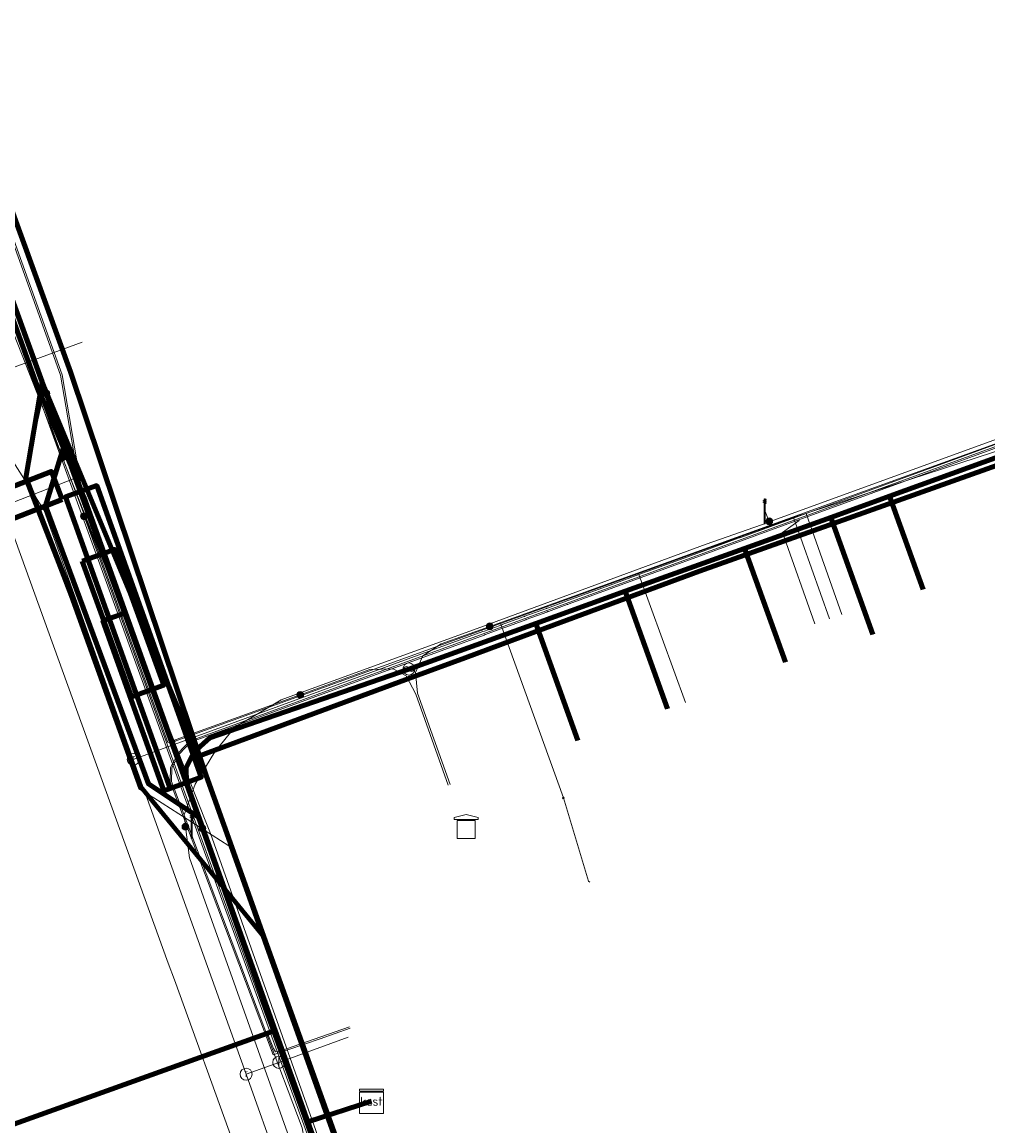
# Model space of a CAD drawing. Extents: x 152558 to 154479, y 462974 to 463683.
# Tile 557 of 638: x 154158 to 154190, y 463421 to 463457. Entities that reach past the tile are written whole.
import ezdxf
from ezdxf.enums import TextEntityAlignment as Align
from ezdxf.lldxf.tags import DXFTag

# ---------------------------------------------------------------- set-up
doc = ezdxf.new("R2010")
doc.units = 0
doc.header["$LTSCALE"] = 0.2
doc.layers.get('0').update_dxf_attribs({"linetype": 'CONTINUOUS'})
for name, color, linetype, lineweight in [('B-RO-KL-DATA_COAXIAAL_17_ZIGGO BV-G', 90, 'KL-DATA-N', 18), ('B-RO-KL-DATA_COAXIAAL_7_ZIGGO BV-G', 90, 'KL-DATA-N', 18), ('B-RO-KL-DATA_DUCT_ZIGGO BV-G', 90, 'CONTINUOUS', 100), ('B-RO-KL-DATA_HULPSTUK_KPN BV-S', 90, 'CONTINUOUS', 25), ('B-RO-KL-DATA_HULPSTUK_REGGEFIBER OPERATOR BV-S', 90, 'CONTINUOUS', 25), ('B-RO-KL-DATA_HULPSTUK_ZIGGO BV-S', 90, 'CONTINUOUS', 25), ('B-RO-KL-DATA_KABELBED_KPN BV-G', 90, 'CONTINUOUS', 100), ('B-RO-KL-DATA_KABELBED_ZIGGO BV-G', 90, 'CONTINUOUS', 100), ('B-RO-KL-DATA_MANTELBUIS_110_ZIGGO BV-G', 90, 'CONTINUOUS', 100), ('B-RO-KL-DATA_MANTELBUIS_PVC_2_KPN BV-G', 90, 'CONTINUOUS', 100), ('B-RO-KL-DATA_REGGEFIBER OPERATOR BV-G', 90, 'KL-DATA-N', 18), ('B-RO-KL-DATA_T MOBILE NETHERLANDS BV-G', 90, 'KL-DATA-N', 18), ('B-RO-KL-ET_LS_230 V_GEMEENTE AMERSFOORT-G', 190, 'KL-LS-N', 18), ('B-RO-KL-ET_LS_400 V_STEDIN NETBEHEER BV-G', 190, 'KL-LS-N', 18), ('B-RO-KL-ET_LS_GEMEENTE AMERSFOORT-S', 190, 'CONTINUOUS', 25), ('B-RO-KL-ET_LS_HULPSTUK_GEMEENTE AMERSFOORT-S', 190, 'CONTINUOUS', 25), ('B-RO-KL-ET_LS_HULPSTUK_STEDIN NETBEHEER BV-S', 190, 'CONTINUOUS', 25), ('B-RO-KL-ET_LS_MANTELBUIS_PVC_125_STEDIN NETBEHEER BV-G', 190, 'CONTINUOUS', 100), ('B-RO-KL-ET_MS_10 KV_STEDIN NETBEHEER BV-G', 130, 'KL-MS-N', 18), ('B-RO-KL-ET_MS_HULPSTUK_STEDIN NETBEHEER BV-S', 130, 'CONTINUOUS', 25), ('B-RO-KL-ET_MS_MANTELBUIS_PVC_125_STEDIN NETBEHEER BV-G', 130, 'CONTINUOUS', 100), ('B-RO-KL-GAS_LD_HULPSTUK_STEDIN NETBEHEER BV-S', 50, 'CONTINUOUS', 25), ('B-RO-KL-GAS_LD_PE_110_0.1 BAR_STEDIN NETBEHEER BV-G', 50, 'KL-GAS-LD-N', 18), ('B-RO-KL-GAS_LD_PE_32_0.1 BAR_STEDIN NETBEHEER BV-G', 50, 'KL-GAS-LD-N', 18), ('B-RO-KL-GAS_LD_PE_40_0.1 BAR_STEDIN NETBEHEER BV-G', 50, 'KL-GAS-LD-N', 18), ('B-RO-KL-GAS_LD_PVC_110_0.1 BAR_STEDIN NETBEHEER BV-G', 50, 'KL-GAS-LD-N', 18), ('B-RO-KL-GAS_LD_PVC_63_0.1 BAR_STEDIN NETBEHEER BV-G', 50, 'KL-GAS-LD-N', 18), ('B-RO-KL-WATER_100_VITENS-G', 170, 'KL-WATER-N', 18)]:
    doc.layers.add(name, color=color, linetype=linetype, lineweight=lineweight)
doc.styles.add('NLCS-ISO', font='NLCS-ISO.ttf')
tags = doc.linetypes.add('KL-DATA-N', pattern='A,4,-1,[101,NLCS.SHX,S=0.5,R=0,X=0,Y=0],-1,4,-1,["D",Standard,S=1,R=0,X=-0.25,Y=-0.5],-1.5', length=12.5).pattern_tags.tags
tags[18] = DXFTag(74, 10)
tags = doc.linetypes.add('KL-GAS-LD-N', pattern='A,4,-1,[69,NLCS.SHX,S=0.5,R=0,X=0,Y=0],-1,4,-1,["L",Standard,S=1,R=0,X=0.25,Y=-0.5],-2', length=13).pattern_tags.tags
tags[18] = DXFTag(74, 10)
tags = doc.linetypes.add('KL-LS-N', pattern='A,4,-1,[103,NLCS.SHX,S=0.75,R=0,X=0,Y=0],-1,4,-1,["L",Standard,S=1,R=0,X=0,Y=-0.5],-2', length=13).pattern_tags.tags
tags[18] = DXFTag(74, 10)
tags = doc.linetypes.add('KL-MS-N', pattern='A,4,-1,[103,NLCS.SHX,S=0.75,R=0,X=0,Y=0],-1,4,-1,["M",Standard,S=1,R=0,X=0,Y=-0.5],-2', length=13).pattern_tags.tags
tags[18] = DXFTag(74, 10)
doc.linetypes.add('KL-WATER-N', pattern='A,7,-0.5,[168,NLCS.SHX,S=0.75,R=0,X=0.75,Y=0],-2', length=9.5)

# ---------------------------------------------------------------- blocks, each defined once
blk = doc.blocks.new('SKL-WTB_HULP_AFSLUITER-SO')
at = {"color": 0, "linetype": 'ByBlock', "lineweight": 18}
blk.add_lwpolyline([(0, 0.8), (0, -0.8)], dxfattribs=at)
blk.add_circle((0, 0), 1, dxfattribs=at)
at = {"color": 0, "linetype": 'ByBlock', "lineweight": 18, "style": 'NLCS-ISO', "flags": 1}
for tag, p in [('TYPE', (1.5, 0)), ('LABEL', (1.5, -1.5)), ('OMSCHRIJVING', (1.5, -3))]:
    blk.add_attdef(tag, p, '', height=1, dxfattribs=at)
blk = doc.blocks.new('SKL-WTB_HULP_T STUK-SO')
at = {"color": 0, "linetype": 'ByBlock', "lineweight": 18}
blk.add_circle((0, 0), 1, dxfattribs=at)
at = {"color": 0, "linetype": 'ByBlock', "lineweight": -2, "style": 'NLCS-ISO'}
blk.add_text('T', height=1, dxfattribs=at).set_placement((0, 0), align=Align.MIDDLE_CENTER)
at = {"color": 0, "linetype": 'ByBlock', "lineweight": 18, "style": 'NLCS-ISO', "flags": 1}
for tag, p in [('TYPE', (1.5, 0)), ('LABEL', (1.5, -1.5)), ('OMSCHRIJVING', (1.5, -3))]:
    blk.add_attdef(tag, p, '', height=1, dxfattribs=at)
blk = doc.blocks.new('SKL-WTB_HULP_MOF-SO')
at = {"linetype": 'ByBlock', "lineweight": 18}
h = blk.add_hatch(color=0, dxfattribs=at)
h.dxf.hatch_style = 1
h.paths.add_polyline_path([(-0.5625, 0, 1), (0.5625, 0, 1)])
at = {"color": 0, "linetype": 'ByBlock', "lineweight": 18}
blk.add_circle((0, 0), 0.5625, dxfattribs=at)
at = {"color": 0, "linetype": 'ByBlock', "lineweight": 18, "style": 'NLCS-ISO', "flags": 1}
for tag, p in [('TYPE', (1.5, 0)), ('LABEL', (1.5, -1.5)), ('OMSCHRIJVING', (1.5, -3))]:
    blk.add_attdef(tag, p, '', height=1, dxfattribs=at)
blk = doc.blocks.new('SKL-WTB_HULP_TECHNISCH GEBOUW-SO')
at = {"color": 0, "linetype": 'ByBlock', "lineweight": 18}
for points in [[(-2, 1.5), (0, 2), (2, 1.5), (2, 1.18), (-2, 1.18)], [(-1.5, 1.02), (1.5, 1.02), (1.5, -2), (-1.5, -2)]]:
    blk.add_lwpolyline(points, close=True, dxfattribs=at)
at = {"color": 0, "linetype": 'ByBlock', "lineweight": 18, "style": 'NLCS-ISO', "flags": 1}
for tag, p in [('TYPE', (2.5, 0)), ('LABEL', (2.5, -1.5)), ('OMSCHRIJVING', (2.5, -3))]:
    blk.add_attdef(tag, p, '', height=1, dxfattribs=at)
blk = doc.blocks.new('SKL-WTB_HULP_OVERLENGTE-SO')
at = {"color": 0, "linetype": 'ByBlock', "lineweight": 18}
for centre, radius in [((0, 0), 1), ((-0.42, 0), 0.417), ((0.42, 0), 0.417)]:
    blk.add_circle(centre, radius, dxfattribs=at)
at = {"color": 0, "linetype": 'ByBlock', "lineweight": 18, "style": 'NLCS-ISO', "flags": 1}
for tag, p in [('TYPE', (1.5, 0)), ('LABEL', (1.5, -1.5)), ('OMSCHRIJVING', (1.5, -3))]:
    blk.add_attdef(tag, p, '', height=1, dxfattribs=at)
blk = doc.blocks.new('SKL-WTB_HULP_KAST-SO')
at = {"color": 0, "linetype": 'ByBlock', "lineweight": 18}
for points in [[(-2, 2), (2, 2), (2, 1.68), (-2, 1.68)], [(-2, 1.52), (2, 1.52), (2, -2), (-2, -2)]]:
    blk.add_lwpolyline(points, close=True, dxfattribs=at)
at = {"color": 0, "linetype": 'ByBlock', "lineweight": 18, "style": 'NLCS-ISO'}
blk.add_text('kast', height=1.5, dxfattribs=at).set_placement((0, 0), align=Align.MIDDLE_CENTER)
at = {"color": 0, "linetype": 'ByBlock', "lineweight": 18, "style": 'NLCS-ISO', "flags": 1}
for tag, p in [('TYPE', (2.5, 0)), ('LABEL', (2.5, -1.5)), ('OMSCHRIJVING', (2.5, -3))]:
    blk.add_attdef(tag, p, '', height=1, dxfattribs=at)
blk = doc.blocks.new('SKL-WTB_HULP_OVERIG-SO')
at = {"color": 0, "linetype": 'ByBlock', "lineweight": 18}
for points in [[(-0.14, 0.14), (0.14, -0.14)], [(0.14, 0.14), (-0.14, -0.14)]]:
    blk.add_lwpolyline(points, dxfattribs=at)
at = {"color": 0, "linetype": 'ByBlock', "lineweight": 18, "style": 'NLCS-ISO', "flags": 1}
for tag, p in [('TYPE', (1.5, 0)), ('LABEL', (1.5, -1.5)), ('OMSCHRIJVING', (1.5, -3))]:
    blk.add_attdef(tag, p, '', height=1, dxfattribs=at)
blk = doc.blocks.new('SKL-ET_LS_MAST-SO')
for p, q in [((-0.05, 2.07), (0.05, 2.07)), ((-0.05, -2), (0.05, -2))]:
    blk.add_line(p, q)
for points in [[(-0.18, 1.76), (-0.22, 1.76), (-0.22, 1.84), (-0.18, 1.84), (-0.18, 1.79)], [(-0.05, -2), (-0.05, 2.07)], [(0.05, -2), (0.05, 2.07)], [(0.18, 1.92), (0.05, 1.92)], [(0.18, 1.89), (0.05, 1.89)], [(0.18, 1.89), (0.22, 1.89), (0.22, 1.97), (0.18, 1.97), (0.18, 1.92)], [(-0.18, 1.49), (-0.22, 1.49), (-0.22, 1.57), (-0.18, 1.57), (-0.18, 1.52)], [(-0.18, 1.79), (-0.05, 1.79)], [(-0.18, 1.76), (-0.05, 1.76)], [(-0.18, 1.52), (-0.05, 1.52)], [(-0.18, 1.49), (-0.05, 1.49)], [(0.18, 1.66), (0.05, 1.66)], [(0.18, 1.63), (0.05, 1.63)], [(0.18, 1.39), (0.05, 1.39)], [(0.18, 1.36), (0.05, 1.36)], [(0.18, 1.63), (0.22, 1.63), (0.22, 1.71), (0.18, 1.71), (0.18, 1.66)], [(0.18, 1.36), (0.22, 1.36), (0.22, 1.44), (0.18, 1.44), (0.18, 1.39)]]:
    blk.add_lwpolyline(points)

msp = doc.modelspace()

# ---------------------------------------------------------------- linework, layer by layer
at = {"layer": 'B-RO-KL-DATA_COAXIAAL_17_ZIGGO BV-G', "flags": 128}
for points in [[(154141.533, 463496.126), (154141.225, 463496.015), (154140.754, 463495.844), (154140.574, 463495.779), (154140.283, 463495.674), (154139.812, 463495.503), (154139.781, 463495.492), (154140.144, 463494.51), (154141.065, 463492.022), (154146.476, 463477.391), (154158.104, 463445.358), (154159.675, 463441.612), (154161.06, 463437.753), (154160.306, 463437.483), (154162.33, 463431.835), (154163.083, 463432.105), (154166.036, 463423.864), (154167.126, 463420.821), (154180.949, 463382.243), (154183.464, 463375.226), (154188.256, 463361.852), (154189.107, 463359.477), (154189.761, 463358.407), (154190.612, 463357.486), (154191.626, 463356.747), (154192.566, 463356.312), (154192.764, 463356.22), (154193.806, 463355.967), (154193.983, 463355.924), (154195.237, 463355.872), (154195.425, 463355.438), (154198.995, 463347.216), (154199.185, 463346.777), (154197.953, 463346.282), (154197.803, 463346.222), (154197.316, 463346.027), (154184.918, 463341.057), (154180.824, 463338.858), (154172.796, 463336.491), (154171.715, 463335.951), (154170.981, 463335.584), (154169.681, 463334.934), (154168.416, 463334.083), (154167.746, 463333.633), (154167.455, 463333.103), (154167.402, 463333.006), (154167.318, 463332.853), (154167.079, 463332.418), (154166.84, 463331.982), (154167.495, 463331.589), (154167.996, 463331.289), (154168.335, 463331.085), (154168.284, 463330.999)], [(154141.89, 463495.137), (154141.072, 463494.842), (154140.664, 463494.696), (154140.144, 463494.51), (154141.065, 463492.022), (154146.476, 463477.391), (154158.104, 463445.358), (154159.675, 463441.612), (154161.06, 463437.753), (154160.306, 463437.483), (154162.33, 463431.835), (154163.083, 463432.105), (154166.036, 463423.864), (154142.461, 463415.417), (154138.93, 463414.152), (154138.874, 463414.132)], [(154168.284, 463330.999), (154168.335, 463331.085), (154167.996, 463331.289), (154167.495, 463331.589), (154166.84, 463331.982), (154166.903, 463332.224), (154167.523, 463334.595), (154168.413, 463334.85), (154170.981, 463335.584), (154172.715, 463336.08), (154193.844, 463342.123), (154196.148, 463343.087), (154196.746, 463343.396), (154197.377, 463344.051), (154197.868, 463344.561), (154198.379, 463345.204), (154197.953, 463346.282), (154197.297, 463347.944), (154193.806, 463355.967), (154185.073, 463376.037), (154183.778, 463379.013), (154183.052, 463380.452), (154180.949, 463382.243), (154167.126, 463420.821), (154166.036, 463423.864), (154163.083, 463432.105), (154161.06, 463437.753), (154159.675, 463441.612), (154158.104, 463445.358), (154146.476, 463477.391), (154141.065, 463492.022), (154140.144, 463494.51), (154140.664, 463494.696), (154141.072, 463494.842), (154141.89, 463495.137)], [(154207.618, 463445.767), (154206.519, 463448.809), (154205.388, 463448.41), (154201.556, 463447.06), (154200.005, 463446.508), (154198.516, 463445.978), (154196.797, 463445.366), (154193.111, 463444.034), (154191.151, 463443.325), (154190.118, 463442.951), (154186.466, 463441.627), (154184.512, 463440.925), (154181.648, 463439.896), (154177.676, 463438.469), (154174.7, 463437.4), (154170.483, 463435.884), (154163.866, 463433.601), (154163.332, 463433.114), (154163.076, 463432.602), (154163.083, 463432.105), (154166.036, 463423.864), (154167.126, 463420.821), (154169.239, 463421.509)]]:
    msp.add_lwpolyline(points, dxfattribs=at)
at = {"layer": 'B-RO-KL-DATA_COAXIAAL_7_ZIGGO BV-G', "flags": 128}
for points in [[(154207.618, 463445.767), (154206.519, 463448.809), (154205.388, 463448.41), (154201.556, 463447.06), (154200.005, 463446.508), (154198.516, 463445.978), (154196.797, 463445.366), (154193.111, 463444.034), (154191.151, 463443.325), (154190.118, 463442.951), (154186.466, 463441.627), (154184.512, 463440.925), (154181.648, 463439.896), (154177.676, 463438.469), (154174.7, 463437.4), (154176.098, 463433.51)], [(154207.618, 463445.767), (154206.519, 463448.809), (154205.388, 463448.41), (154201.556, 463447.06), (154200.005, 463446.508), (154198.516, 463445.978), (154196.797, 463445.366), (154193.111, 463444.034), (154191.151, 463443.325), (154190.118, 463442.951), (154186.466, 463441.627), (154184.512, 463440.925), (154181.648, 463439.896), (154177.676, 463438.469), (154174.7, 463437.4), (154176.098, 463433.51)], [(154207.618, 463445.767), (154206.519, 463448.809), (154205.388, 463448.41), (154201.556, 463447.06), (154200.005, 463446.508), (154198.516, 463445.978), (154196.797, 463445.366), (154193.111, 463444.034), (154191.151, 463443.325), (154190.118, 463442.951), (154186.466, 463441.627), (154184.512, 463440.925), (154181.648, 463439.896), (154177.676, 463438.469), (154174.7, 463437.4), (154176.098, 463433.51)], [(154207.618, 463445.767), (154206.519, 463448.809), (154205.388, 463448.41), (154201.556, 463447.06), (154200.005, 463446.508), (154198.516, 463445.978), (154196.797, 463445.366), (154193.111, 463444.034), (154191.151, 463443.325), (154190.118, 463442.951), (154186.466, 463441.627), (154184.512, 463440.925), (154181.648, 463439.896), (154177.676, 463438.469), (154174.7, 463437.4), (154176.098, 463433.51)], [(154207.618, 463445.767), (154206.519, 463448.809), (154205.388, 463448.41), (154201.556, 463447.06), (154200.005, 463446.508), (154198.516, 463445.978), (154196.797, 463445.366), (154193.111, 463444.034), (154191.151, 463443.325), (154190.118, 463442.951), (154186.466, 463441.627), (154184.512, 463440.925), (154181.648, 463439.896), (154177.676, 463438.469), (154179.078, 463434.565)], [(154207.618, 463445.767), (154206.519, 463448.809), (154205.388, 463448.41), (154201.556, 463447.06), (154200.005, 463446.508), (154198.516, 463445.978), (154196.797, 463445.366), (154193.111, 463444.034), (154191.151, 463443.325), (154190.118, 463442.951), (154186.466, 463441.627), (154184.512, 463440.925), (154181.648, 463439.896), (154177.676, 463438.469), (154179.078, 463434.565)], [(154207.618, 463445.767), (154206.519, 463448.809), (154205.388, 463448.41), (154201.556, 463447.06), (154200.005, 463446.508), (154198.516, 463445.978), (154196.797, 463445.366), (154193.111, 463444.034), (154191.151, 463443.325), (154190.118, 463442.951), (154186.466, 463441.627), (154184.512, 463440.925), (154185.912, 463437.027)], [(154207.618, 463445.767), (154206.519, 463448.809), (154205.388, 463448.41), (154201.556, 463447.06), (154200.005, 463446.508), (154198.516, 463445.978), (154196.797, 463445.366), (154193.111, 463444.034), (154191.151, 463443.325), (154190.118, 463442.951), (154186.466, 463441.627), (154184.512, 463440.925), (154185.912, 463437.027)], [(154207.618, 463445.767), (154206.519, 463448.809), (154205.388, 463448.41), (154201.556, 463447.06), (154200.005, 463446.508), (154198.516, 463445.978), (154196.797, 463445.366), (154193.111, 463444.034), (154191.151, 463443.325), (154190.118, 463442.951), (154186.466, 463441.627), (154184.512, 463440.925), (154185.912, 463437.027)], [(154207.618, 463445.767), (154206.519, 463448.809), (154205.388, 463448.41), (154201.556, 463447.06), (154200.005, 463446.508), (154198.516, 463445.978), (154196.797, 463445.366), (154193.111, 463444.034), (154191.151, 463443.325), (154190.118, 463442.951), (154186.466, 463441.627), (154184.512, 463440.925), (154185.912, 463437.027)], [(154207.618, 463445.767), (154206.519, 463448.809), (154205.388, 463448.41), (154201.556, 463447.06), (154200.005, 463446.508), (154198.516, 463445.978), (154196.797, 463445.366), (154193.111, 463444.034), (154191.151, 463443.325), (154190.118, 463442.951), (154186.466, 463441.627), (154184.512, 463440.925), (154185.912, 463437.027)], [(154207.618, 463445.767), (154206.519, 463448.809), (154205.388, 463448.41), (154201.556, 463447.06), (154200.005, 463446.508), (154198.516, 463445.978), (154196.797, 463445.366), (154193.111, 463444.034), (154191.151, 463443.325), (154190.118, 463442.951), (154186.466, 463441.627), (154184.512, 463440.925), (154185.912, 463437.027)], [(154169.239, 463421.509), (154167.126, 463420.821), (154166.036, 463423.864), (154163.083, 463432.105), (154163.076, 463432.602), (154163.332, 463433.114), (154163.866, 463433.601), (154170.483, 463435.884), (154174.7, 463437.4), (154177.676, 463438.469), (154181.648, 463439.896), (154183.009, 463436.109)], [(154169.239, 463421.509), (154167.126, 463420.821), (154166.036, 463423.864), (154163.083, 463432.105), (154163.076, 463432.602), (154163.332, 463433.114), (154163.866, 463433.601), (154170.483, 463435.884), (154174.7, 463437.4), (154177.676, 463438.469), (154181.648, 463439.896), (154183.009, 463436.109)], [(154169.239, 463421.509), (154167.126, 463420.821), (154166.036, 463423.864), (154163.083, 463432.105), (154163.076, 463432.602), (154163.332, 463433.114), (154163.866, 463433.601), (154170.483, 463435.884), (154174.7, 463437.4), (154177.676, 463438.469), (154179.078, 463434.565)], [(154169.239, 463421.509), (154167.126, 463420.821), (154166.036, 463423.864), (154163.083, 463432.105), (154163.076, 463432.602), (154163.332, 463433.114), (154163.866, 463433.601), (154170.483, 463435.884), (154174.7, 463437.4), (154177.676, 463438.469), (154179.078, 463434.565)], [(154169.239, 463421.509), (154167.126, 463420.821), (154166.036, 463423.864), (154163.083, 463432.105), (154163.076, 463432.602), (154163.332, 463433.114), (154163.866, 463433.601), (154170.483, 463435.884), (154174.7, 463437.4), (154177.676, 463438.469), (154179.078, 463434.565)], [(154169.239, 463421.509), (154167.126, 463420.821), (154166.036, 463423.864), (154163.083, 463432.105), (154163.076, 463432.602), (154163.332, 463433.114), (154163.866, 463433.601), (154170.483, 463435.884), (154174.7, 463437.4), (154177.676, 463438.469), (154179.078, 463434.565)], [(154169.239, 463421.509), (154167.126, 463420.821), (154166.036, 463423.864), (154163.083, 463432.105), (154163.076, 463432.602), (154163.332, 463433.114), (154163.866, 463433.601), (154170.483, 463435.884), (154174.7, 463437.4), (154177.676, 463438.469), (154179.078, 463434.565)], [(154169.239, 463421.509), (154167.126, 463420.821), (154166.036, 463423.864), (154163.083, 463432.105), (154163.076, 463432.602), (154163.332, 463433.114), (154163.866, 463433.601), (154170.483, 463435.884), (154174.7, 463437.4), (154177.676, 463438.469), (154179.078, 463434.565)], [(154169.239, 463421.509), (154167.126, 463420.821), (154166.036, 463423.864), (154163.083, 463432.105), (154163.076, 463432.602), (154163.332, 463433.114), (154163.866, 463433.601), (154170.483, 463435.884), (154174.7, 463437.4), (154177.676, 463438.469), (154179.078, 463434.565)], [(154169.239, 463421.509), (154167.126, 463420.821), (154166.036, 463423.864), (154163.083, 463432.105), (154163.076, 463432.602), (154163.332, 463433.114), (154163.866, 463433.601), (154170.483, 463435.884), (154174.7, 463437.4), (154177.676, 463438.469), (154179.078, 463434.565)], [(154169.239, 463421.509), (154167.126, 463420.821), (154166.036, 463423.864), (154163.083, 463432.105), (154163.076, 463432.602), (154163.332, 463433.114), (154163.866, 463433.601), (154170.483, 463435.884), (154174.7, 463437.4), (154177.676, 463438.469), (154179.078, 463434.565)], [(154169.239, 463421.509), (154167.126, 463420.821), (154166.036, 463423.864), (154163.083, 463432.105), (154163.076, 463432.602), (154163.332, 463433.114), (154163.866, 463433.601), (154170.483, 463435.884), (154174.7, 463437.4), (154176.098, 463433.51)], [(154169.239, 463421.509), (154167.126, 463420.821), (154166.036, 463423.864), (154163.083, 463432.105), (154163.076, 463432.602), (154163.332, 463433.114), (154163.866, 463433.601), (154170.483, 463435.884), (154174.7, 463437.4), (154176.098, 463433.51)], [(154169.239, 463421.509), (154167.126, 463420.821), (154166.036, 463423.864), (154163.083, 463432.105), (154163.076, 463432.602), (154163.332, 463433.114), (154163.866, 463433.601), (154170.483, 463435.884), (154174.7, 463437.4), (154176.098, 463433.51)], [(154169.239, 463421.509), (154167.126, 463420.821), (154166.036, 463423.864), (154163.083, 463432.105), (154163.076, 463432.602), (154163.332, 463433.114), (154163.866, 463433.601), (154170.483, 463435.884), (154174.7, 463437.4), (154176.098, 463433.51)], [(154169.239, 463421.509), (154167.126, 463420.821), (154166.036, 463423.864), (154163.083, 463432.105), (154163.076, 463432.602), (154163.332, 463433.114), (154163.866, 463433.601), (154170.483, 463435.884), (154174.7, 463437.4), (154176.098, 463433.51)], [(154169.239, 463421.509), (154167.126, 463420.821), (154166.036, 463423.864), (154163.083, 463432.105), (154163.076, 463432.602), (154163.332, 463433.114), (154163.866, 463433.601), (154170.483, 463435.884), (154174.7, 463437.4), (154176.098, 463433.51)], [(154169.239, 463421.509), (154167.126, 463420.821), (154166.036, 463423.864), (154163.083, 463432.105), (154163.076, 463432.602), (154163.332, 463433.114), (154163.866, 463433.601), (154170.483, 463435.884), (154174.7, 463437.4), (154176.098, 463433.51)], [(154169.239, 463421.509), (154167.126, 463420.821), (154166.036, 463423.864), (154163.083, 463432.105), (154163.076, 463432.602), (154163.332, 463433.114), (154163.866, 463433.601), (154170.483, 463435.884), (154174.7, 463437.4), (154176.098, 463433.51)], [(154169.239, 463421.509), (154167.126, 463420.821), (154180.949, 463382.243), (154183.464, 463375.226), (154185.073, 463376.037), (154187.111, 463377.064)], [(154169.239, 463421.509), (154167.126, 463420.821), (154180.949, 463382.243), (154183.464, 463375.226), (154185.073, 463376.037), (154187.111, 463377.064)], [(154169.239, 463421.509), (154167.126, 463420.821), (154180.949, 463382.243), (154183.464, 463375.226), (154185.073, 463376.037), (154187.111, 463377.064)], [(154169.239, 463421.509), (154167.126, 463420.821), (154180.949, 463382.243), (154183.464, 463375.226), (154185.073, 463376.037), (154187.111, 463377.064)], [(154169.239, 463421.509), (154167.126, 463420.821), (154180.949, 463382.243), (154183.464, 463375.226), (154188.256, 463361.852), (154189.107, 463359.477), (154189.761, 463358.407), (154190.612, 463357.486), (154191.626, 463356.747), (154192.566, 463356.312), (154192.764, 463356.22), (154193.806, 463355.967), (154193.983, 463355.924), (154195.237, 463355.872), (154196.051, 463355.985), (154197.393, 463356.172), (154201.69, 463357.842), (154203.892, 463358.698), (154206.788, 463359.824), (154203.663, 463367.863)], [(154169.239, 463421.509), (154167.126, 463420.821), (154180.949, 463382.243), (154183.464, 463375.226), (154188.256, 463361.852), (154189.107, 463359.477), (154189.761, 463358.407), (154190.612, 463357.486), (154191.626, 463356.747), (154192.566, 463356.312), (154192.764, 463356.22), (154193.806, 463355.967), (154193.983, 463355.924), (154195.237, 463355.872), (154196.051, 463355.985), (154197.393, 463356.172), (154201.69, 463357.842), (154203.892, 463358.698), (154206.788, 463359.824), (154203.663, 463367.863)], [(154169.239, 463421.509), (154167.126, 463420.821), (154180.949, 463382.243), (154183.464, 463375.226), (154188.256, 463361.852), (154189.107, 463359.477), (154189.761, 463358.407), (154190.612, 463357.486), (154191.626, 463356.747), (154192.566, 463356.312), (154192.764, 463356.22), (154193.806, 463355.967), (154193.983, 463355.924), (154195.237, 463355.872), (154196.051, 463355.985), (154197.393, 463356.172), (154201.69, 463357.842), (154203.892, 463358.698), (154206.788, 463359.824), (154203.663, 463367.863)], [(154169.239, 463421.509), (154167.126, 463420.821), (154180.949, 463382.243), (154183.464, 463375.226), (154188.256, 463361.852), (154189.107, 463359.477), (154189.761, 463358.407), (154190.612, 463357.486), (154191.626, 463356.747), (154192.566, 463356.312), (154192.764, 463356.22), (154193.806, 463355.967), (154193.983, 463355.924), (154195.237, 463355.872), (154196.051, 463355.985), (154197.393, 463356.172), (154201.69, 463357.842), (154203.892, 463358.698), (154206.788, 463359.824), (154203.663, 463367.863)], [(154169.239, 463421.509), (154167.126, 463420.821), (154180.949, 463382.243), (154183.464, 463375.226), (154188.256, 463361.852), (154189.107, 463359.477), (154189.761, 463358.407), (154190.612, 463357.486), (154191.626, 463356.747), (154192.566, 463356.312), (154192.764, 463356.22), (154193.806, 463355.967), (154193.983, 463355.924), (154195.237, 463355.872), (154196.051, 463355.985), (154197.393, 463356.172), (154201.69, 463357.842), (154203.892, 463358.698), (154206.788, 463359.824), (154203.663, 463367.863)]]:
    msp.add_lwpolyline(points, dxfattribs=at)
at = {"layer": 'B-RO-KL-DATA_DUCT_ZIGGO BV-G', "flags": 128}
for points in [[(154166.84, 463331.982), (154166.903, 463332.224), (154167.523, 463334.595), (154168.413, 463334.85), (154170.981, 463335.584), (154172.715, 463336.08), (154193.844, 463342.123), (154196.746, 463343.396), (154197.868, 463344.561), (154198.379, 463345.204), (154197.953, 463346.282), (154197.297, 463347.944), (154193.806, 463355.967), (154185.073, 463376.037), (154183.778, 463379.013), (154183.052, 463380.452), (154180.949, 463382.243), (154167.126, 463420.821), (154166.036, 463423.864), (154163.083, 463432.105), (154161.06, 463437.753), (154159.675, 463441.612), (154158.104, 463445.358), (154146.476, 463477.391)], [(154146.476, 463477.391), (154158.104, 463445.358), (154159.675, 463441.612), (154161.06, 463437.753), (154163.083, 463432.105), (154166.036, 463423.864), (154167.126, 463420.821), (154180.949, 463382.243), (154183.052, 463380.452), (154183.778, 463379.013), (154185.073, 463376.037), (154193.806, 463355.967), (154197.297, 463347.944), (154197.953, 463346.282), (154198.379, 463345.204), (154197.868, 463344.561), (154196.746, 463343.396), (154193.844, 463342.123), (154172.715, 463336.08), (154170.981, 463335.584), (154168.413, 463334.85), (154167.523, 463334.595), (154166.903, 463332.224)]]:
    msp.add_lwpolyline(points, dxfattribs=at)
at = {"layer": 'B-RO-KL-DATA_KABELBED_KPN BV-G', "flags": 128}
for points in [[(154159.033, 463443.359), (154158.301, 463445.4), (154158.292, 463445.424), (154147.472, 463475.23), (154146.664, 463477.457), (154146.382, 463478.23), (154146.381, 463478.232), (154146.373, 463478.253), (154140.04, 463495.59), (154139.923, 463495.91), (154139.805, 463496.232)], [(154148.409, 463475.577), (154159.232, 463445.765), (154163.28, 463433.715), (154163.519, 463433.002)], [(154147.471, 463475.23), (154158.286, 463445.435)], [(154174.294, 463436.974), (154180.152, 463439.135), (154222.716, 463454.279), (154225.191, 463455.159)], [(154165.662, 463426.979), (154164.317, 463428.616), (154161.555, 463431.976), (154159.191, 463438.52), (154157.739, 463442.244), (154158.286, 463445.435)], [(154158.286, 463445.435), (154158.291, 463445.423), (154158.301, 463445.4), (154163.742, 463432.341)], [(154163.484, 463430.96), (154161.819, 463432.062), (154158.399, 463441.31), (154159.033, 463443.359)], [(154163.484, 463430.96), (154162.948, 463432.471), (154159.767, 463441.318), (154159.033, 463443.359)], [(154159.191, 463438.52), (154161.57, 463431.935)], [(154174.294, 463436.974), (154172.355, 463436.26)], [(154172.355, 463436.26), (154170.654, 463435.633)], [(154170.654, 463435.633), (154163.519, 463433.002)], [(154163.519, 463433.002), (154163.742, 463432.341)], [(154165.662, 463426.979), (154164.595, 463429.958), (154163.742, 463432.341)], [(154187.36, 463364.268), (154186.172, 463367.084), (154184.834, 463370.848), (154164.317, 463428.616), (154163.484, 463430.96)], [(154168.083, 463420.223), (154165.662, 463426.979)]]:
    msp.add_lwpolyline(points, dxfattribs=at)
at = {"layer": 'B-RO-KL-DATA_KABELBED_ZIGGO BV-G', "flags": 128}
for points in [[(154161.06, 463437.753), (154159.675, 463441.612), (154158.104, 463445.358), (154146.476, 463477.391), (154140.144, 463494.51)], [(154190.118, 463442.951), (154186.466, 463441.627)], [(154186.466, 463441.627), (154184.512, 463440.925)], [(154187.587, 463438.523), (154186.466, 463441.627)], [(154184.512, 463440.925), (154181.648, 463439.896)], [(154184.512, 463440.925), (154185.912, 463437.027)], [(154181.648, 463439.896), (154177.676, 463438.469)], [(154181.648, 463439.896), (154183.009, 463436.109)], [(154177.676, 463438.469), (154174.7, 463437.4)], [(154177.676, 463438.469), (154179.078, 463434.565)], [(154163.083, 463432.105), (154162.33, 463431.835), (154160.306, 463437.483), (154161.06, 463437.753)], [(154161.06, 463437.753), (154163.083, 463432.105)], [(154174.7, 463437.4), (154170.483, 463435.884)], [(154174.7, 463437.4), (154176.098, 463433.51)], [(154170.483, 463435.884), (154163.866, 463433.601), (154163.332, 463433.114), (154163.076, 463432.602), (154163.083, 463432.105)], [(154166.036, 463423.864), (154163.083, 463432.105)], [(154138.93, 463414.152), (154166.036, 463423.864)], [(154167.126, 463420.821), (154166.036, 463423.864)], [(154169.239, 463421.509), (154167.126, 463420.821)], [(154180.949, 463382.243), (154167.126, 463420.821)]]:
    msp.add_lwpolyline(points, dxfattribs=at)
at = {"layer": 'B-RO-KL-DATA_MANTELBUIS_110_ZIGGO BV-G', "flags": 128}
msp.add_lwpolyline([(154162.682, 463433.224), (154159.253, 463442.617)], dxfattribs=at)
at = {"layer": 'B-RO-KL-DATA_MANTELBUIS_PVC_2_KPN BV-G', "flags": 128}
msp.add_lwpolyline([(154159.191, 463438.52), (154161.57, 463431.935)], dxfattribs=at)
at = {"layer": 'B-RO-KL-DATA_REGGEFIBER OPERATOR BV-G', "flags": 128}
for points in [[(154139.929, 463496.554), (154140.362, 463494.036), (154141.309, 463491.42), (154144.167, 463483.377), (154153.961, 463455.603), (154159.354, 463441.915), (154162.639, 463433.577), (154162.679, 463433.475)], [(154153.961, 463455.603), (154159.354, 463441.915), (154162.639, 463433.577), (154162.679, 463433.475)], [(154173.526, 463437.398), (154183.277, 463440.925), (154189.927, 463443.091), (154191.183, 463443.544), (154196.944, 463445.619), (154203.771, 463448.031), (154209.409, 463450.138)], [(154183.277, 463440.925), (154189.927, 463443.091), (154191.183, 463443.544)], [(154173.526, 463437.398), (154183.277, 463440.925)], [(154183.277, 463440.925), (154184.466, 463437.556)], [(154162.679, 463433.475), (154173.526, 463437.398)], [(154162.679, 463433.475), (154173.526, 463437.398)], [(154173.526, 463437.398), (154175.624, 463431.596)], [(154173.526, 463437.398), (154175.624, 463431.596)], [(154162.679, 463433.475), (154163.69, 463430.91), (154163.885, 463430.418), (154166.83, 463422.103), (154170.225, 463412.538), (154171.111, 463410.093), (154174.697, 463400.195), (154180.665, 463383.391), (154182.149, 463382.677)], [(154162.679, 463433.475), (154163.69, 463430.91), (154163.885, 463430.418), (154166.83, 463422.103), (154170.225, 463412.538), (154171.111, 463410.093), (154173.133, 463410.826)], [(154175.624, 463431.596), (154176.452, 463428.83)], [(154176.452, 463428.83), (154176.5, 463428.8)]]:
    msp.add_lwpolyline(points, dxfattribs=at)
at = {"layer": 'B-RO-KL-DATA_T MOBILE NETHERLANDS BV-G', "flags": 128}
msp.add_lwpolyline([(154117.3, 463505.9), (154123.3, 463509.4), (154128, 463511.1), (154137, 463507.5), (154139.7, 463500), (154140.2, 463498.7), (154140.2, 463495.4), (154158.4, 463445.3), (154157.7, 463442.2), (154159.2, 463438.3), (154161.5, 463431.9), (154162, 463431.6), (154164.5, 463430), (154188.8, 463361.8), (154190.1, 463359.1), (154190.4, 463358.8), (154191, 463358.1), (154191.3, 463357.8), (154192, 463357.3), (154192.4, 463357), (154193.1, 463356.6), (154193.6, 463356.6), (154194.4, 463356.2), (154194.8, 463356.1), (154194.9, 463355.9), (154197.1, 463345.8), (154198.6, 463342.6), (154198.2, 463340.9), (154198.1, 463340), (154198.1, 463338.1), (154198.2, 463337.2), (154198.6, 463335.4), (154202.2, 463325.6), (154206.6, 463316.5), (154208.7, 463313.3), (154227.4, 463291.4), (154240.1, 463276.8), (154244.7, 463272.3), (154246.1, 463272), (154246.8, 463271.9), (154248.2, 463271.8), (154248.9, 463271.8), (154250.3, 463272), (154251.3, 463272.3), (154252, 463272)], dxfattribs=at)
at = {"layer": 'B-RO-KL-ET_LS_230 V_GEMEENTE AMERSFOORT-G', "flags": 128}
for points in [[(154182.466, 463440.78), (154199.358, 463446.92)], [(154182.466, 463440.79), (154182.326, 463441.121), (154182.326, 463441.121)], [(154163.051, 463430.643), (154163.011, 463431.038), (154163.371, 463432.059), (154164.032, 463433.135), (154164.692, 463433.95), (154165.493, 463434.421), (154166.234, 463434.856), (154166.654, 463435.011), (154172.959, 463437.308), (154180.364, 463440.035), (154182.426, 463440.76)], [(154169.696, 463411.348), (154163.191, 463429.602), (154163.051, 463430.638)]]:
    msp.add_lwpolyline(points, dxfattribs=at)
at = {"layer": 'B-RO-KL-ET_LS_400 V_STEDIN NETBEHEER BV-G', "flags": 128}
for points in [[(154159.526, 463442.282), (154158.951, 463445.664), (154155.183, 463456.163), (154151.633, 463465.682), (154150.717, 463465.345)], [(154134.77, 463419.942), (154137.814, 463423.752), (154135.671, 463425.427), (154132.553, 463428.596), (154129.625, 463431.572), (154130.732, 463436.468), (154133.308, 463447.866), (154155.153, 463456.098), (154158.902, 463445.651), (154159.559, 463441.789), (154163.036, 463432.089), (154187.43, 463364.602), (154188.229, 463362.48), (154188.761, 463361.282), (154189.399, 463360.184), (154189.715, 463359.73), (154189.715, 463359.672), (154189.682, 463359.631), (154180.089, 463356.292), (154179.872, 463356.152), (154179.409, 463355.664), (154179.332, 463355.601), (154176.323, 463355.028), (154173.591, 463354.81)], [(154167.529, 463423.591), (154165.966, 463423.051), (154162.543, 463432.132), (154162.552, 463432.609), (154162.816, 463433.099), (154163.192, 463433.49), (154224.844, 463456.021), (154224.994, 463456.023), (154225.126, 463455.992), (154225.217, 463455.89), (154236.225, 463425.47)], [(154165.73, 463423.817), (154162.593, 463432.141), (154162.602, 463432.596), (154162.857, 463433.069), (154163.22, 463433.447), (154172.983, 463437.015), (154173.017, 463437.027), (154173.027, 463437.031), (154173.625, 463437.25), (154173.645, 463437.257), (154173.666, 463437.265), (154173.705, 463437.279), (154174.367, 463437.521), (154174.373, 463437.523), (154174.384, 463437.527), (154174.91, 463437.719), (154175.073, 463437.778), (154175.108, 463437.791), (154175.111, 463437.792), (154175.124, 463437.797), (154175.744, 463438.024), (154175.77, 463438.033), (154175.808, 463438.047), (154183.45, 463440.84), (154183.817, 463440.974), (154190.077, 463443.262), (154190.26, 463443.329), (154196.015, 463445.432), (154196.897, 463445.754), (154197.25, 463445.883), (154204.172, 463448.413), (154204.599, 463448.569), (154209.046, 463450.194), (154209.064, 463450.2), (154209.373, 463450.313), (154209.397, 463450.322), (154209.711, 463450.437), (154209.76, 463450.455), (154210.01, 463450.546), (154210.107, 463450.582), (154210.144, 463450.596), (154210.424, 463450.698), (154210.473, 463450.716), (154210.73, 463450.81), (154210.797, 463450.834), (154211.081, 463450.938), (154211.086, 463450.94), (154211.411, 463451.059), (154211.457, 463451.076), (154213.58, 463451.852), (154224.853, 463455.971), (154224.989, 463455.973), (154225.099, 463455.947), (154225.173, 463455.864), (154227.449, 463449.574)], [(154159.526, 463442.282), (154150.019, 463438.581), (154152.01, 463433.068)], [(154170.08, 463412.748), (154163.083, 463432.106), (154159.608, 463441.802), (154159.526, 463442.282)], [(154183.98, 463437.385), (154182.906, 463440.428), (154183.457, 463440.821), (154183.45, 463440.84)], [(154168.51, 463423.983), (154166.157, 463423.17), (154166.048, 463423.152), (154165.976, 463423.262), (154165.774, 463423.799), (154165.73, 463423.817)], [(154168.527, 463423.936), (154167.529, 463423.591)], [(154188.624, 463360.582), (154184.616, 463371.544), (154183.913, 463373.468), (154183.59, 463374.35), (154174.804, 463399.348), (154170.275, 463411.48), (154169.888, 463412.462), (154167.345, 463419.343), (154166.984, 463420.321), (154166.933, 463420.623), (154165.73, 463423.817)]]:
    msp.add_lwpolyline(points, dxfattribs=at)
at = {"layer": 'B-RO-KL-ET_LS_MANTELBUIS_PVC_125_STEDIN NETBEHEER BV-G', "flags": 128}
for points in [[(154158.955, 463441.524), (154158.593, 463442.456), (154150.459, 463439.288), (154150.821, 463438.356), (154158.955, 463441.524)], [(154162.542, 463431.912), (154163.578, 463432.284), (154160.101, 463441.984), (154159.065, 463441.612), (154162.542, 463431.912)], [(154159.613, 463439.467), (154161.255, 463434.954), (154162.335, 463435.348), (154160.693, 463439.861), (154159.613, 463439.467)]]:
    msp.add_lwpolyline(points, dxfattribs=at)
at = {"layer": 'B-RO-KL-ET_MS_10 KV_STEDIN NETBEHEER BV-G', "flags": 128}
for points in [[(154142.277, 463511.572), (154145.225, 463503.124), (154143.551, 463502.293), (154142.367, 463501.385), (154141.613, 463500.628), (154141.037, 463500), (154140.557, 463499.023), (154140.243, 463498.01), (154140.092, 463496.961), (154140.105, 463495.9), (154140.283, 463494.854), (154152.583, 463460.466), (154155.119, 463453.435), (154158.967, 463442.919)], [(154173.171, 463437.302), (154223.799, 463455.584), (154225.058, 463455.923), (154225.501, 463455.571), (154244.813, 463403.031)], [(154156.553, 463449.368), (154159.418, 463441.535), (154185.292, 463370.438)], [(154158.967, 463442.919), (154160.199, 463439.68), (154162.471, 463433.438), (154166.869, 463435.026)], [(154159.679, 463440.962), (154185.897, 463368.924)], [(154173.171, 463437.302), (154171.552, 463436.717), (154170.951, 463436.319), (154170.698, 463435.769), (154170.769, 463435.083), (154171.854, 463432.045)], [(154166.869, 463435.026), (154169.187, 463435.863), (154169.955, 463435.894), (154170.391, 463435.659), (154170.71, 463435.049), (154171.793, 463432.023)]]:
    msp.add_lwpolyline(points, dxfattribs=at)
at = {"layer": 'B-RO-KL-ET_MS_MANTELBUIS_PVC_125_STEDIN NETBEHEER BV-G', "flags": 128}
for points in [[(154162.542, 463431.912), (154163.578, 463432.284), (154160.101, 463441.984), (154159.065, 463441.612), (154162.542, 463431.912)], [(154159.613, 463439.467), (154161.255, 463434.954), (154162.335, 463435.348), (154160.693, 463439.861), (154159.613, 463439.467)]]:
    msp.add_lwpolyline(points, dxfattribs=at)
at = {"layer": 'B-RO-KL-GAS_LD_PE_110_0.1 BAR_STEDIN NETBEHEER BV-G', "flags": 128}
for points in [[(154155.866, 463445.379), (154159.62, 463446.756)], [(154165.07, 463422.409), (154166.157, 463422.805)]]:
    msp.add_lwpolyline(points, dxfattribs=at)
at = {"layer": 'B-RO-KL-GAS_LD_PE_32_0.1 BAR_STEDIN NETBEHEER BV-G', "flags": 128}
msp.add_lwpolyline([(154166.157, 463422.805), (154168.459, 463423.644)], dxfattribs=at)
at = {"layer": 'B-RO-KL-GAS_LD_PE_40_0.1 BAR_STEDIN NETBEHEER BV-G', "flags": 128}
for points in [[(154184.876, 463437.701), (154183.692, 463441.056)], [(154178.132, 463439.024), (154179.687, 463434.771)]]:
    msp.add_lwpolyline(points, dxfattribs=at)
at = {"layer": 'B-RO-KL-GAS_LD_PVC_110_0.1 BAR_STEDIN NETBEHEER BV-G', "flags": 128}
for points in [[(154155.866, 463445.379), (154156.13, 463444.643), (154158.354, 463441.153), (154161.318, 463432.88)], [(154161.318, 463432.88), (154165.07, 463422.409)], [(154165.07, 463422.409), (154166.172, 463419.334)]]:
    msp.add_lwpolyline(points, dxfattribs=at)
at = {"layer": 'B-RO-KL-GAS_LD_PVC_63_0.1 BAR_STEDIN NETBEHEER BV-G', "flags": 128}
msp.add_lwpolyline([(154161.318, 463432.88), (154172.943, 463437.127), (154172.995, 463437.146), (154172.999, 463437.147), (154173.604, 463437.369), (154173.61, 463437.371), (154173.645, 463437.384), (154173.674, 463437.394), (154174.313, 463437.628), (154174.324, 463437.632), (154174.339, 463437.638), (154175.055, 463437.899), (154175.068, 463437.904), (154175.089, 463437.912), (154175.709, 463438.138), (154175.736, 463438.148), (154175.766, 463438.159), (154177.301, 463438.72), (154178.132, 463439.024), (154179.755, 463439.617), (154181.434, 463440.231), (154181.519, 463440.262), (154183.692, 463441.056), (154184.335, 463441.291), (154189.951, 463443.343), (154190.596, 463443.579), (154197.431, 463446.077), (154198.298, 463446.394), (154204.195, 463448.55), (154205.118, 463448.887), (154209.005, 463450.307), (154209.008, 463450.308), (154209.324, 463450.424), (154209.362, 463450.438), (154209.672, 463450.551), (154209.716, 463450.567), (154209.908, 463450.638), (154209.972, 463450.661), (154210.071, 463450.697), (154210.11, 463450.711), (154210.381, 463450.81), (154210.435, 463450.83), (154210.684, 463450.921), (154210.746, 463450.944), (154211.038, 463451.051), (154211.05, 463451.055), (154211.375, 463451.173), (154211.415, 463451.188), (154225.339, 463456.277), (154226.394, 463453.362)], dxfattribs=at)
at = {"layer": 'B-RO-KL-WATER_100_VITENS-G', "flags": 128}
msp.add_lwpolyline([(154151.59, 463456.207), (154153.27, 463451.565), (154162.48, 463426.108), (154162.684, 463425.544), (154166.612, 463414.689), (154169.642, 463406.315), (154169.657, 463406.272), (154175.687, 463389.607)], dxfattribs=at)

# ---------------------------------------------------------------- block references
at = {"layer": 'B-RO-KL-DATA_HULPSTUK_KPN BV-S', "xscale": 0.2, "yscale": 0.2, "zscale": 0.2}
for name, p in [('SKL-WTB_HULP_OVERIG-SO', (154158.286, 463445.435)), ('SKL-WTB_HULP_OVERIG-SO', (154158.286, 463445.435)), ('SKL-WTB_HULP_OVERIG-SO', (154158.286, 463445.435)), ('SKL-WTB_HULP_MOF-SO', (154158.426, 463445.049)), ('SKL-WTB_HULP_OVERIG-SO', (154159.033, 463443.359)), ('SKL-WTB_HULP_OVERIG-SO', (154159.033, 463443.359)), ('SKL-WTB_HULP_OVERIG-SO', (154159.033, 463443.359)), ('SKL-WTB_HULP_OVERIG-SO', (154174.294, 463436.974)), ('SKL-WTB_HULP_OVERIG-SO', (154174.294, 463436.974)), ('SKL-WTB_HULP_OVERIG-SO', (154172.355, 463436.26)), ('SKL-WTB_HULP_OVERIG-SO', (154172.355, 463436.26)), ('SKL-WTB_HULP_OVERIG-SO', (154170.654, 463435.633)), ('SKL-WTB_HULP_OVERIG-SO', (154170.654, 463435.633)), ('SKL-WTB_HULP_OVERIG-SO', (154163.519, 463433.002)), ('SKL-WTB_HULP_OVERIG-SO', (154163.519, 463433.002)), ('SKL-WTB_HULP_OVERIG-SO', (154163.519, 463433.002)), ('SKL-WTB_HULP_OVERIG-SO', (154163.742, 463432.341)), ('SKL-WTB_HULP_OVERIG-SO', (154163.742, 463432.341)), ('SKL-WTB_HULP_OVERIG-SO', (154163.742, 463432.341)), ('SKL-WTB_HULP_OVERIG-SO', (154163.484, 463430.96)), ('SKL-WTB_HULP_OVERIG-SO', (154163.484, 463430.96)), ('SKL-WTB_HULP_OVERIG-SO', (154163.484, 463430.96)), ('SKL-WTB_HULP_MOF-SO', (154163.617, 463430.583)), ('SKL-WTB_HULP_OVERIG-SO', (154165.662, 463426.979)), ('SKL-WTB_HULP_OVERIG-SO', (154165.662, 463426.979)), ('SKL-WTB_HULP_OVERIG-SO', (154165.662, 463426.979))]:
    msp.add_blockref(name, p, dxfattribs=at)
at = {"layer": 'B-RO-KL-DATA_HULPSTUK_REGGEFIBER OPERATOR BV-S', "xscale": 0.2, "yscale": 0.2, "zscale": 0.2}
for p in [(154162.679, 463433.475), (154175.624, 463431.596)]:
    msp.add_blockref('SKL-WTB_HULP_OVERIG-SO', p, dxfattribs=at)
at = {"layer": 'B-RO-KL-DATA_HULPSTUK_ZIGGO BV-S', "xscale": 0.2, "yscale": 0.2, "zscale": 0.2}
for name, p in [('SKL-WTB_HULP_OVERLENGTE-SO', (154170.483, 463435.884)), ('SKL-WTB_HULP_KAST-SO', (154169.239, 463421.509))]:
    msp.add_blockref(name, p, dxfattribs=at)
at = {"layer": 'B-RO-KL-ET_LS_GEMEENTE AMERSFOORT-S', "xscale": 0.2, "yscale": 0.2, "zscale": 0.2}
for p in [(154182.319, 463441.124), (154163.264, 463430.644)]:
    msp.add_blockref('SKL-ET_LS_MAST-SO', p, dxfattribs=at)
at = {"layer": 'B-RO-KL-ET_LS_HULPSTUK_GEMEENTE AMERSFOORT-S', "xscale": 0.2, "yscale": 0.2, "zscale": 0.2}
for p in [(154182.466, 463440.795), (154163.051, 463430.638)]:
    msp.add_blockref('SKL-WTB_HULP_MOF-SO', p, dxfattribs=at)
at = {"layer": 'B-RO-KL-ET_LS_HULPSTUK_STEDIN NETBEHEER BV-S', "xscale": 0.2, "yscale": 0.2, "zscale": 0.2}
msp.add_blockref('SKL-WTB_HULP_MOF-SO', (154159.526, 463442.282), dxfattribs=at)
at = {"layer": 'B-RO-KL-ET_MS_HULPSTUK_STEDIN NETBEHEER BV-S', "xscale": 0.2, "yscale": 0.2, "zscale": 0.2}
for name, p in [('SKL-WTB_HULP_MOF-SO', (154158.967, 463442.919)), ('SKL-WTB_HULP_MOF-SO', (154159.679, 463440.962)), ('SKL-WTB_HULP_MOF-SO', (154173.171, 463437.302)), ('SKL-WTB_HULP_MOF-SO', (154166.869, 463435.026)), ('SKL-WTB_HULP_TECHNISCH GEBOUW-SO', (154172.392, 463430.644))]:
    msp.add_blockref(name, p, dxfattribs=at)
at = {"layer": 'B-RO-KL-GAS_LD_HULPSTUK_STEDIN NETBEHEER BV-S', "xscale": 0.2, "yscale": 0.2, "zscale": 0.2}
for name, p in [('SKL-WTB_HULP_T STUK-SO', (154161.318, 463432.88)), ('SKL-WTB_HULP_AFSLUITER-SO', (154166.157, 463422.805)), ('SKL-WTB_HULP_T STUK-SO', (154165.07, 463422.409))]:
    msp.add_blockref(name, p, dxfattribs=at)

doc.saveas('drawing.dxf')
